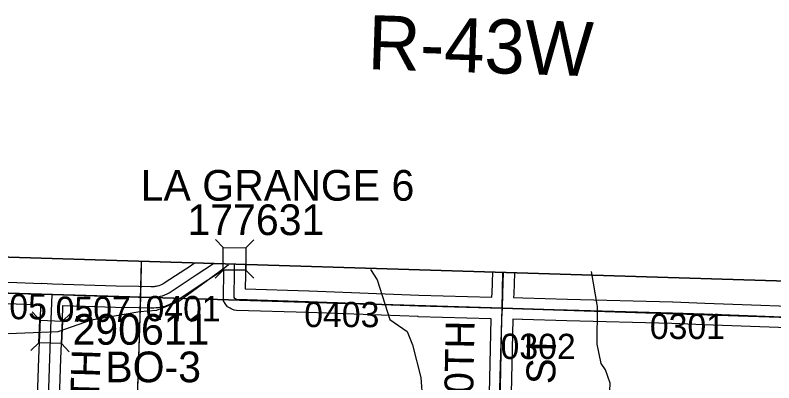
# Model space of a CAD drawing. Extents: x -132.8 to -73.3, y -60 to -26.
# Drawn here: x -119.804 to -117.702, y -32.673 to -31.655 of the extents above; entities that cross this region are included whole.
import ezdxf

# ---------------------------------------------------------------- set-up
doc = ezdxf.new("R2010")
doc.units = 0
for name, color, linetype in [('tdCoClipBndry', 7, 'Continuous'), ('tdCoCoBndry', 7, 'Continuous'), ('tdCoCoBndryPart', 7, 'Continuous'), ('tdCoHydroRiver', 7, 'Continuous'), ('tdCoSecRdNmbr', 7, 'Continuous'), ('tdCoSecRdTxt', 7, 'Continuous'), ('tdCoSecRteBand', 7, 'Continuous'), ('tdCoSecRteCL', 7, 'Continuous'), ('tdCoSectLine', 7, 'Continuous'), ('tdCoSectLinePart', 7, 'Continuous'), ('tdCoStrucSec', 7, 'Continuous'), ('tdCoStrucSecCoName', 7, 'Continuous'), ('tdCoStrucSecFHWANum', 7, 'Continuous'), ('tdCoSurfEarth', 7, 'Continuous'), ('tdCoSurfGravel', 7, 'Continuous'), ('tdCoTwpBndryShd', 7, 'Continuous'), ('tdCoTwpRngTxt', 7, 'Continuous')]:
    doc.layers.add(name, color=color, linetype=linetype)

msp = doc.modelspace()

# ---------------------------------------------------------------- linework, layer by layer
at = {"layer": 'tdCoClipBndry'}
msp.add_lwpolyline([(-127.3484, -32.119), (-126.3448, -32.1404), (-125.343, -32.1711), (-124.3423, -32.1904), (-122.3605, -32.2607), (-121.3658, -32.28), (-120.4505, -32.3055), (-117.456, -32.3982)], dxfattribs=at)
at = {"layer": 'tdCoCoBndry'}
for p, q in [((-119.4553, -32.4356), (-120.4529, -32.4055)), ((-120.4529, -32.4055), (-119.4553, -32.4356)), ((-118.4542, -32.4661), (-119.4553, -32.4356)), ((-119.4553, -32.4356), (-118.4542, -32.4661)), ((-117.4585, -32.4981), (-118.4542, -32.4661)), ((-118.4542, -32.4661), (-117.4585, -32.4981))]:
    msp.add_line(p, q, dxfattribs=at)
for points in [[(-129.3548, -32.025), (-129.3661, -32.1456), (-128.3535, -32.1792), (-127.3514, -32.2189), (-126.3469, -32.2403), (-125.3455, -32.271), (-124.3459, -32.2903), (-123.3574, -32.325), (-122.3632, -32.3606), (-121.3677, -32.38), (-120.4533, -32.4055), (-119.4557, -32.4356), (-118.4546, -32.4661), (-117.4589, -32.4981)], [(-117.456, -32.3982), (-120.4505, -32.3055), (-121.3658, -32.28), (-122.3605, -32.2607), (-124.3423, -32.1904), (-125.343, -32.1711), (-126.3448, -32.1404), (-127.3484, -32.119)], [(-127.351, -32.2189), (-126.3466, -32.2403), (-125.3451, -32.271), (-124.3455, -32.2903), (-123.357, -32.325), (-122.3628, -32.3606), (-121.3673, -32.38), (-120.4529, -32.4055), (-119.4553, -32.4356), (-118.4542, -32.4661), (-117.4585, -32.4981)], [(-127.351, -32.2189), (-126.3466, -32.2403), (-125.3451, -32.271), (-124.3455, -32.2903), (-123.357, -32.325), (-122.3628, -32.3606), (-121.3673, -32.38), (-120.4529, -32.4055), (-119.4553, -32.4356), (-118.4542, -32.4661), (-117.4585, -32.4981)]]:
    msp.add_lwpolyline(points, dxfattribs=at)
at = {"layer": 'tdCoCoBndryPart'}
msp.add_lwpolyline([(-119.3466, -32.4389), (-119.2264, -32.4426)], dxfattribs=at)
at = {"layer": 'tdCoHydroRiver'}
for points in [[(-119.4545, -32.3379), (-119.4582, -32.476)], [(-119.2129, -32.3461), (-119.2229, -32.3545), (-119.3501, -32.4474), (-119.4124, -32.4725), (-119.4582, -32.476)], [(-118.8197, -32.3595), (-118.8008, -32.388), (-118.7659, -32.4979), (-118.7179, -32.5308), (-118.7031, -32.5675), (-118.6803, -32.658), (-118.6757, -32.7213)], [(-117.9785, -33.2468), (-117.983, -33.1804), (-117.984, -33.1567), (-117.9884, -33.1471), (-117.9897, -33.1345), (-118.0028, -33.0962), (-118.021, -33.0674), (-118.0285, -33.053), (-118.0756, -32.9854), (-118.092, -32.9519), (-118.1125, -32.9292), (-118.1428, -32.8636), (-118.1622, -32.8204), (-118.1551, -32.6738), (-118.1683, -32.6372), (-118.1804, -32.6195), (-118.1916, -32.5655), (-118.1904, -32.4614), (-118.2072, -32.3647)], [(-119.4582, -32.476), (-119.593, -32.4992), (-119.6854, -32.5314), (-119.8687, -32.5391), (-119.9638, -32.5507), (-119.9879, -32.569), (-120.0303, -32.6168), (-120.1056, -32.659), (-120.1286, -32.6915), (-120.1674, -32.7851), (-120.199, -32.8727), (-120.2247, -32.9208), (-120.2672, -32.9749), (-120.2932, -33.0042), (-120.4166, -33.1317), (-120.475, -33.1885), (-120.6008, -33.2892), (-120.6141, -33.3156), (-120.6372, -33.4097), (-120.6504, -33.433), (-120.7032, -33.4584), (-120.7132, -33.4786), (-120.719, -33.5194), (-120.7292, -33.5444)]]:
    msp.add_lwpolyline(points, dxfattribs=at)
at = {"layer": 'tdCoSecRteBand'}
for points in [[(-119.9198, -32.322), (-119.9203, -32.3434), (-119.9203, -32.3435), (-119.9203, -32.3436), (-119.9216, -32.3917), (-119.9216, -32.3917), (-119.7994, -32.3953), (-119.7993, -32.3953), (-119.7993, -32.3953), (-119.7299, -32.3976), (-119.7299, -32.3974), (-119.7, -32.3985), (-119.524, -32.4042), (-119.461, -32.4055), (-119.4275, -32.4062), (-119.4222, -32.4062)], [(-118.4921, -32.825), (-118.4853, -32.4956), (-118.4853, -32.4953), (-118.4853, -32.4953), (-118.6874, -32.4898), (-118.6876, -32.4898), (-118.6877, -32.4897), (-118.9917, -32.4782), (-119.1906, -32.4722), (-119.1972, -32.4721), (-119.2031, -32.4691), (-119.2052, -32.4681), (-119.2085, -32.4664), (-119.2159, -32.4627), (-119.2204, -32.4557), (-119.2221, -32.4529), (-119.2268, -32.4456), (-119.2268, -32.4368), (-119.2268, -32.4299), (-119.2268, -32.4297), (-119.2268, -32.4294), (-119.2258, -32.3721), (-119.2258, -32.3597), (-119.2854, -32.3988), (-119.3549, -32.4447), (-119.355, -32.4448), (-119.3551, -32.4448), (-119.3607, -32.4485), (-119.3616, -32.449), (-119.3626, -32.4496), (-119.3684, -32.4528), (-119.3693, -32.4533), (-119.3703, -32.4537), (-119.3764, -32.4565), (-119.3774, -32.457), (-119.3784, -32.4574), (-119.3846, -32.4597), (-119.3857, -32.4601), (-119.3867, -32.4604), (-119.3931, -32.4622), (-119.3941, -32.4625), (-119.3952, -32.4628), (-119.3973, -32.4632), (-119.4017, -32.4642), (-119.4028, -32.4644), (-119.4038, -32.4646), (-119.4074, -32.4651), (-119.4104, -32.4655), (-119.4115, -32.4656), (-119.4126, -32.4657), (-119.4192, -32.4661), (-119.4203, -32.4662), (-119.4214, -32.4662), (-119.4281, -32.4662), (-119.4283, -32.4662), (-119.4285, -32.4662), (-119.4622, -32.4655), (-119.5254, -32.4642), (-119.5256, -32.4642), (-119.5258, -32.4642), (-119.672, -32.4595), (-119.6722, -32.4595), (-119.6737, -32.499), (-119.6776, -32.6067), (-119.6815, -32.7162)], [(-119.4222, -32.4062), (-119.4177, -32.4059), (-119.4158, -32.4056), (-119.4133, -32.4053), (-119.41, -32.4046), (-119.4089, -32.4043), (-119.4046, -32.4031), (-119.4004, -32.4015), (-119.3963, -32.3997), (-119.3924, -32.3975), (-119.3878, -32.3945), (-119.3184, -32.3487), (-119.3184, -32.3487), (-119.3183, -32.3487), (-119.3065, -32.3409)], [(-119.1657, -32.3453), (-119.1658, -32.3727), (-119.1658, -32.3728), (-119.1658, -32.373), (-119.1665, -32.4129), (-118.9898, -32.4182), (-118.9896, -32.4182), (-118.9895, -32.4182), (-118.6856, -32.4298), (-118.4834, -32.4353), (-118.4832, -32.4353)], [(-118.4832, -32.4353), (-118.4831, -32.4351), (-118.4828, -32.4251), (-118.4809, -32.3665)], [(-118.4209, -32.3683), (-118.4228, -32.4271), (-118.4228, -32.4272), (-118.4228, -32.4272), (-118.4232, -32.437), (-118.3973, -32.4377), (-118.2737, -32.4409), (-118.2737, -32.4409), (-118.2737, -32.4409), (-117.9825, -32.4488), (-117.9823, -32.4488), (-117.9821, -32.4488), (-117.8936, -32.4522), (-117.5319, -32.4653)], [(-119.7415, -32.714), (-119.7376, -32.6046), (-119.7376, -32.6046), (-119.7376, -32.6046), (-119.7336, -32.4968), (-119.7336, -32.4968), (-119.7336, -32.4968), (-119.7321, -32.4575), (-119.8012, -32.4553), (-119.9533, -32.4508)], [(-117.5341, -32.5253), (-117.8958, -32.5122), (-117.8959, -32.5122), (-117.8959, -32.5122), (-117.9843, -32.5087), (-118.2753, -32.5009), (-118.3988, -32.4977), (-118.3989, -32.4977), (-118.3989, -32.4977), (-118.4253, -32.4969), (-118.4253, -32.497), (-118.4321, -32.8262)]]:
    msp.add_lwpolyline(points, dxfattribs=at)
at = {"layer": 'tdCoSecRteCL'}
for points in [[(-119.701, -32.4285), (-119.5248, -32.4342), (-119.4616, -32.4355), (-119.4279, -32.4362), (-119.4212, -32.4362), (-119.4146, -32.4358), (-119.4116, -32.4353), (-119.408, -32.4348), (-119.4036, -32.4339), (-119.4015, -32.4334), (-119.3951, -32.4316), (-119.3889, -32.4292), (-119.3828, -32.4265), (-119.377, -32.4233), (-119.3714, -32.4197), (-119.3019, -32.3738), (-119.2543, -32.3426)], [(-118.4542, -32.4661), (-118.6866, -32.4598), (-118.9907, -32.4482), (-119.1897, -32.4423), (-119.1917, -32.4412), (-119.1951, -32.4395), (-119.1968, -32.4368), (-119.1968, -32.4299), (-119.1958, -32.3725), (-119.1957, -32.3444)], [(-118.4542, -32.4661), (-118.4528, -32.4261), (-118.4509, -32.3674)], [(-119.9525, -32.4208), (-119.8003, -32.4253), (-119.701, -32.4285)], [(-119.6702, -33.0982), (-119.6928, -33.0621), (-119.7017, -33.0456), (-119.7076, -33.0318), (-119.7123, -33.0182), (-119.7179, -32.9968), (-119.7199, -32.9807), (-119.7219, -32.9615), (-119.7202, -32.9198), (-119.7155, -32.8168), (-119.7115, -32.7152), (-119.7076, -32.6057), (-119.7036, -32.4979), (-119.701, -32.4285)], [(-118.4621, -32.8256), (-118.4553, -32.4962), (-118.4542, -32.4661)], [(-118.4542, -32.4661), (-118.3981, -32.4677), (-118.2745, -32.4709), (-117.9833, -32.4788), (-117.8947, -32.4822), (-117.533, -32.4953), (-117.4087, -32.5), (-117.3904, -32.5007), (-117.3791, -32.5014), (-117.372, -32.503)]]:
    msp.add_lwpolyline(points, dxfattribs=at)
at = {"layer": 'tdCoSectLine'}
for points in [[(-119.4557, -32.4356), (-119.4534, -32.3364)], [(-118.4546, -32.4661), (-118.4527, -32.3674)], [(-120.4533, -32.4055), (-119.4557, -32.4356)], [(-119.4887, -33.4264), (-119.4557, -32.4356)], [(-119.4557, -32.4356), (-118.4546, -32.4661)], [(-118.4832, -33.4545), (-118.4546, -32.4661)], [(-118.4546, -32.4661), (-117.4589, -32.4981)]]:
    msp.add_lwpolyline(points, dxfattribs=at)
at = {"layer": 'tdCoSectLinePart'}
for points in [[(-119.455, -32.4056), (-119.4534, -32.3364)], [(-119.3466, -32.4389), (-119.2264, -32.4426)], [(-119.4799, -33.1632), (-119.4567, -32.4654)]]:
    msp.add_lwpolyline(points, dxfattribs=at)
at = {"layer": 'tdCoStrucSec'}
for points in [[(-119.249, -32.2761), (-119.2271, -32.2983), (-119.1645, -32.2987)], [(-119.1427, -32.2772), (-119.1645, -32.2987), (-119.1649, -32.3612)], [(-119.2497, -32.3829), (-119.2274, -32.3609), (-119.2271, -32.2983)], [(-119.1429, -32.3835), (-119.1649, -32.3612), (-119.2274, -32.3609)], [(-119.7567, -32.4768), (-119.7354, -32.4997), (-119.6729, -32.502)], [(-119.6504, -32.4812), (-119.6729, -32.502), (-119.6752, -32.5645)], [(-119.7606, -32.5835), (-119.7377, -32.5622), (-119.7354, -32.4997)], [(-119.6539, -32.5874), (-119.6752, -32.5645), (-119.7377, -32.5622)]]:
    msp.add_lwpolyline(points, dxfattribs=at)
at = {"layer": 'tdCoSurfEarth'}
msp.add_lwpolyline([(-118.4621, -32.8256), (-118.4553, -32.4962), (-118.4542, -32.4661)], dxfattribs=at)
at = {"layer": 'tdCoSurfGravel'}
msp.add_line((-119.4616, -32.4355), (-119.4279, -32.4362), dxfattribs=at)
for points in [[(-119.4116, -32.4353), (-119.408, -32.4348), (-119.4036, -32.4339), (-119.4015, -32.4334), (-119.3951, -32.4316), (-119.3889, -32.4292), (-119.3828, -32.4265), (-119.377, -32.4233), (-119.3714, -32.4197), (-119.3019, -32.3738), (-119.2543, -32.3426)], [(-119.1917, -32.4412), (-119.1951, -32.4395), (-119.1968, -32.4368), (-119.1968, -32.4299), (-119.1958, -32.3725), (-119.1957, -32.3444)], [(-118.4542, -32.4661), (-118.4528, -32.4261), (-118.4509, -32.3674)], [(-119.9525, -32.4208), (-119.8003, -32.4253), (-119.701, -32.4285)], [(-119.6702, -33.0982), (-119.6928, -33.0621), (-119.7017, -33.0456), (-119.7076, -33.0318), (-119.7123, -33.0182), (-119.7179, -32.9968), (-119.7199, -32.9807), (-119.7219, -32.9615), (-119.7202, -32.9198), (-119.7155, -32.8168), (-119.7115, -32.7152), (-119.7076, -32.6057), (-119.7036, -32.4979), (-119.701, -32.4285)], [(-119.701, -32.4285), (-119.5248, -32.4342), (-119.4616, -32.4355)], [(-119.4279, -32.4362), (-119.4212, -32.4362), (-119.4146, -32.4358), (-119.4116, -32.4353)], [(-119.1917, -32.4412), (-119.1897, -32.4423), (-118.9907, -32.4482), (-118.6866, -32.4598), (-118.4542, -32.4661)], [(-118.4542, -32.4661), (-118.3981, -32.4677), (-118.2745, -32.4709), (-117.9833, -32.4788), (-117.8947, -32.4822), (-117.533, -32.4953), (-117.4087, -32.5)]]:
    msp.add_lwpolyline(points, dxfattribs=at)
at = {"layer": 'tdCoTwpBndryShd'}
msp.add_lwpolyline([(-129.4234, -32.1428), (-129.3661, -32.1456), (-128.3535, -32.1792), (-127.3514, -32.2189), (-126.3469, -32.2403), (-125.3455, -32.271), (-124.3459, -32.2903), (-123.3574, -32.325), (-122.3632, -32.3606), (-121.3677, -32.38), (-120.4533, -32.4055), (-119.4557, -32.4356), (-118.4546, -32.4661), (-117.4589, -32.4981)], dxfattribs=at)

# ---------------------------------------------------------------- texts
at = {"layer": 'tdCoSecRdNmbr'}
for s, rotation, p in [('0505', 359.91, (-119.9239, -32.4967)), ('0507', 359.9102, (-119.6916, -32.504)), ('0401', 359.9103, (-119.4426, -32.5023)), ('0403', 359.9107, (-119.003, -32.5186)), ('0301', 359.9114, (-118.0457, -32.5515)), ('0302', 359.9111, (-118.4593, -32.6069))]:
    msp.add_text(s, height=0.07, rotation=rotation, dxfattribs=at).set_placement(p)
at = {"layer": 'tdCoSecRdTxt'}
for s, rotation, p in [('210TH ', 88.8951, (-118.5372, -32.8227)), ('ST', 88.8951, (-118.308, -32.6772)), ('198TH', 88.2436, (-119.5767, -32.9028))]:
    msp.add_text(s, height=0.08, rotation=rotation, dxfattribs=at).set_placement(p)
at = {"layer": 'tdCoStrucSecCoName'}
for s, p in [('LA GRANGE 6', (-119.4559, -32.1685)), ('BO-3', (-119.5541, -32.6714))]:
    msp.add_text(s, height=0.085, dxfattribs=at).set_placement(p)
at = {"layer": 'tdCoStrucSecFHWANum'}
for s, p in [('177631', (-119.3265, -32.2638)), ('290611', (-119.6448, -32.5674))]:
    msp.add_text(s, height=0.085, dxfattribs=at).set_placement(p)
at = {"layer": 'tdCoTwpRngTxt'}
msp.add_text('R-43W', height=0.15, rotation=358.1599, dxfattribs=at).set_placement((-118.8285, -31.8041))

doc.saveas('drawing.dxf')
